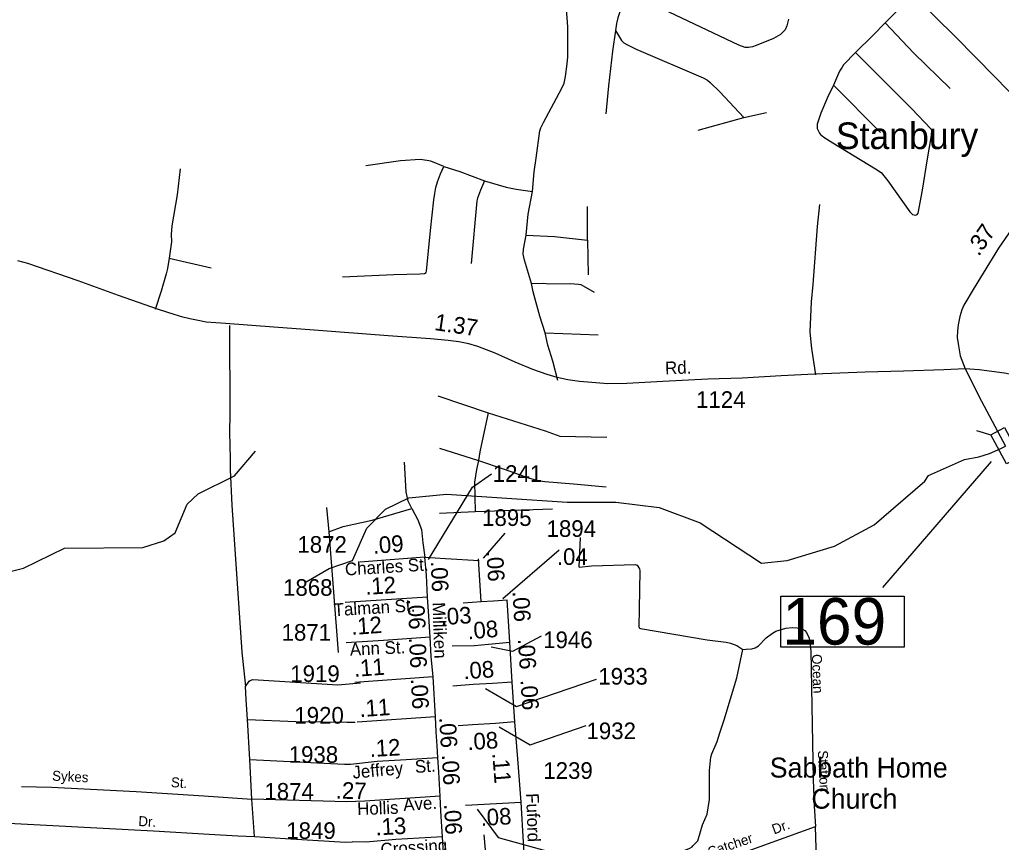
# Model space of a CAD drawing. Extents: x 2104537 to 2336408, y 34176 to 229611.
# Drawn here: x 2216751 to 2224131, y 67392 to 73572 of the extents above; entities that cross this region are included whole.
import ezdxf

# ---------------------------------------------------------------- set-up
doc = ezdxf.new("R2010")
doc.units = 0
for name, color, linetype in [('Exist Civil Demographics Community Label', 7, 'Continuous'), ('Exist Cultural Church with Cemetery Label', 7, 'Continuous'), ('Exist Hydrographic Misc Water Feature', 7, 'Continuous'), ('Exist Road Non-System Type 51', 7, 'Continuous'), ('Exist Road Non-System Type 51 Label', 7, 'Continuous'), ('Exist Road Secondary Mileage Hundredths English Label', 7, 'Continuous'), ('Exist Road Secondary Structure Standard Bridge CELL', 7, 'Continuous'), ('Exist Road Secondary Structure Standard Bridge Number Label', 7, 'Continuous'), ('Exist Road Secondary Type 51 Attributed', 7, 'Continuous'), ('Exist Road Secondary Type 51 Label', 7, 'Continuous'), ('Exist Road Secondary Type 51 Number Label', 7, 'Continuous')]:
    doc.layers.add(name, color=color, linetype=linetype)

msp = doc.modelspace()

# ---------------------------------------------------------------- linework, layer by layer
at = {"layer": 'Exist Hydrographic Misc Water Feature'}
for points in [[(2218905.1, 69348.2), (2219079.2, 69449.8), (2219254.1, 69508.7), (2219361.1, 69752.7), (2219501.2, 69894.4), (2219676.1, 69979.6), (2219959.1, 70006.9), (2220867.2, 69946.8), (2221234.1, 69946.3), (2221559.1, 69907.3), (2221868.1, 69793), (2222328.2, 69488.9), (2222520.2, 69508.2), (2222877.2, 69616.1), (2223176.1, 69777.7), (2223557.1, 70105), (2223584.5, 70146.8), (2223854, 70267.2), (2223962.7, 70289.2), (2224042.5, 70313.5), (2224128.1, 70351.7), (2224162.5, 70369.4)], [(2215740.1, 69192.6), (2216780.1, 69451.4), (2217087.1, 69603), (2217678.1, 69608), (2217836.2, 69657.4), (2217919.2, 69718.2), (2218010, 69933), (2218092.1, 70010.1), (2218366.2, 70145.9), (2218523.1, 70329.9)]]:
    msp.add_lwpolyline(points, dxfattribs=at)
at = {"layer": 'Exist Road Non-System Type 51'}
for p, q in [((2222869.6, 73080.6), (2223223.3, 72724.7)), ((2222195.4, 72837.1), (2222365.4, 72874.8)), ((2221851.3, 72741.3), (2222195.4, 72837.1)), ((2221018.9, 71915.9), (2221019.2, 72169.8)), ((2221018.9, 71915.9), (2221024.7, 71655.9)), ((2217874.4, 71781.6), (2218190.5, 71707.2)), ((2220700.7, 71219.9), (2221101, 71204)), ((2219894.7, 70746.6), (2220274.4, 70618.6)), ((2219908.4, 70352.7), (2220200.3, 70260.5)), ((2219057.9, 69906.7), (2219076.1, 69724.1)), ((2220174.5, 69876.5), (2220756.3, 69898.4)), ((2219908.2, 69864.9), (2220174.5, 69876.5)), ((2219076.1, 69724.1), (2219146.1, 68817.1)), ((2220956.2, 69460.2), (2220968.3, 69682)), ((2218481.6, 68013.8), (2218463.8, 68315.7)), ((2218497.5, 67715.6), (2218481.6, 68013.8)), ((2218516.9, 67436.1), (2218497.5, 67715.6)), ((2220264.4, 67199.9), (2220244.4, 67447.5))]:
    msp.add_line(p, q, dxfattribs=at)
for points in [[(2220607, 72282.1), (2220619, 72428.1), (2220635.1, 72532.2), (2220661.7, 72736.7), (2220669, 72760.2), (2220689.2, 72800.1), (2220828.3, 73058.6), (2220844.1, 73095.4), (2220855.5, 73144), (2220867.2, 73239.9), (2220871.2, 73293.6), (2220873.3, 73381.9), (2220871.3, 73517.7), (2220847.3, 73855.8)], [(2221333.6, 73759.4), (2221281.4, 73671.5), (2221265.6, 73638.4), (2221249.2, 73586.5), (2221239.2, 73543.4), (2221231.3, 73491.4)], [(2222531.4, 73575), (2222517.6, 73524.7), (2222505.6, 73494.8), (2222471.5, 73461), (2222417.4, 73430.8), (2222287.4, 73376.9), (2222259.4, 73367), (2222231.4, 73363.2), (2222205.5, 73363.1), (2222157.6, 73381.1), (2221633.5, 73627.4), (2221333.6, 73759.4)], [(2223461.8, 73760.1), (2223367.6, 73658.3), (2223257.9, 73548.2)], [(2223257.9, 73548.2), (2223165.8, 73452.5), (2223033.8, 73324.5)], [(2223257.9, 73548.2), (2223473.6, 73320.3), (2223747.7, 73054.2)], [(2221231.3, 73491.4), (2221207.3, 73335.7), (2221177.4, 73075.5), (2221157.2, 72863.6)], [(2221231.3, 73491.4), (2221274.8, 73415.8), (2221292.8, 73398.7), (2221316.2, 73385.8), (2221385.4, 73351.3), (2221889.1, 73135.6), (2221921.2, 73117.3), (2221941.3, 73101.1), (2222015.3, 73029.2), (2222195.4, 72837.1)], [(2222869.6, 73080.6), (2222825.5, 72986.6), (2222775.3, 72868.9), (2222747.5, 72786.7), (2222745.6, 72754.9), (2222763.3, 72718.8), (2222771.3, 72708.8), (2222797.5, 72688.7), (2222863.2, 72646.7), (2223185.6, 72452.5), (2223227.4, 72424.5), (2223277.4, 72362.5), (2223443.4, 72128.3), (2223463.4, 72108.3), (2223487.3, 72103.9), (2223497.5, 72108.3), (2223505.3, 72119.6), (2223537.4, 72290.2), (2223575.4, 72526.4), (2223605.7, 72702.3), (2223608.4, 72738.6), (2223604.4, 72750.2), (2223455.4, 72904.3), (2223033.8, 73324.5)], [(2223033.8, 73324.5), (2222945.4, 73232.4), (2222933.6, 73216.5), (2222915.6, 73184.7), (2222869.6, 73080.6)], [(2219941, 72468.4), (2219843, 72508.4), (2219813.3, 72515.2), (2219760.9, 72520.5), (2219613.1, 72510.5), (2219352.9, 72474.8)], [(2217956.9, 72451.5), (2217934.4, 72255.5), (2217896.4, 72023.6), (2217890.6, 71957.4), (2217892.5, 71903.6), (2217874.4, 71781.6)], [(2219178.7, 71641), (2219564.9, 71658.8), (2219760.8, 71662.6), (2219794.6, 71664.5), (2219806.9, 71673.8), (2219810.7, 71683.2), (2219838.9, 71988.5), (2219865, 72218.6), (2219872.8, 72266.3), (2219880.9, 72312.4), (2219892.9, 72354.5), (2219915, 72414.5), (2219941, 72468.4)], [(2219941, 72468.4), (2220059.1, 72432.4), (2220247, 72362.1)], [(2220247, 72362.1), (2220216.8, 72292.2), (2220192.6, 72231), (2220187, 72210.4), (2220144.8, 71740.5)], [(2220247, 72362.1), (2220408.8, 72314.1), (2220483, 72299.9), (2220607, 72282.1)], [(2220559, 71954.3), (2220575.1, 72110.1), (2220607, 72282.1)], [(2222763.4, 72182.8), (2222747.1, 72018.7), (2222715.1, 71582.7), (2222701.1, 71453), (2222691.9, 71226.5), (2222693, 71198.3), (2222705.2, 71102.9), (2222735.2, 70905.2)], [(2220598.9, 71590.3), (2220546.8, 71764.2), (2220536.9, 71810.7), (2220538.9, 71848), (2220559, 71954.3)], [(2220559, 71954.3), (2220771, 71942), (2221018.9, 71915.9)], [(2217874.4, 71781.6), (2217862.4, 71703.7), (2217852.4, 71663.6), (2217814.5, 71531.8), (2217770.5, 71395.8)], [(2220598.9, 71590.3), (2220692.8, 71592.1), (2220726.8, 71588.2), (2220892.9, 71589.9), (2220952.8, 71586.1), (2220970.8, 71581.8), (2221070.7, 71523.8)], [(2220700.7, 71219.9), (2220660.8, 71344.1), (2220612.8, 71528), (2220598.9, 71590.3)], [(2218328.5, 71275.5), (2218330.4, 70605.5), (2218328.2, 70473.7), (2218334.1, 70272.5), (2218334.2, 70191.4), (2218346.1, 69923.8), (2218421.7, 68821.7), (2218449.8, 68563.6)], [(2220796.8, 70862.1), (2220758.6, 71006.2), (2220722.6, 71128), (2220700.7, 71219.9)], [(2220274.4, 70618.6), (2220210.4, 70326.5), (2220200.3, 70260.5)], [(2220274.4, 70618.6), (2220700.6, 70482.1), (2220811.4, 70444.2), (2221166.5, 70436.1)], [(2219699.7, 69900.6), (2219672.3, 69955.4), (2219657.1, 70025.4), (2219644.9, 70247.6)], [(2220200.3, 70260.5), (2220184.5, 70192.5), (2220170.6, 70098.6), (2220174.5, 69876.5)], [(2220200.3, 70260.5), (2220394.6, 70196.4), (2220584.5, 70128.4), (2220646.2, 70109.8), (2220698.5, 70102.3), (2220914.7, 70086.3), (2221160.7, 70062.2)], [(2219076.1, 69724.1), (2219182.6, 69763.6), (2219401.6, 69812.3), (2219699.7, 69900.6)], [(2219699.7, 69900.6), (2219745.3, 69815.4), (2219772.7, 69742.3), (2219781.8, 69641.9), (2219797.7, 69535.1)], [(2219797.7, 69535.1), (2219952.2, 69523.2), (2220204.6, 69508)], [(2220956.2, 69460.2), (2221050.5, 69468.2), (2221379.4, 69478.9), (2221392.4, 69474.4), (2221410.3, 69447.5), (2221414.6, 69431.7), (2221408.4, 69146), (2221406.4, 69009.9), (2221411.2, 69002), (2221418.4, 68997.9), (2221920.3, 68913.8), (2222063.7, 68896.2), (2222096.3, 68887.7), (2222142.6, 68869.8), (2222188.6, 68839.7)], [(2222188.6, 68839.7), (2222212.3, 68843.5), (2222256.3, 68845.6), (2222280.4, 68853.7), (2222304.6, 68869.3), (2222362.5, 68927.5), (2222410.4, 68963.4), (2222436.6, 68977.3), (2222511.9, 69001.1), (2222558.5, 69005.5), (2222595.2, 69003.4), (2222636.7, 68994.4), (2222654.6, 68984.1), (2222666.8, 68967.5), (2222686.5, 68926.2), (2222698.9, 68830.9), (2222716.4, 67865.3), (2222724.3, 67663.4), (2222734.1, 67511.3)], [(2221418, 67187.4), (2221415.9, 67203.1), (2221418, 67208.3), (2221428, 67214.3), (2221449.8, 67224.4), (2221653.9, 67294), (2221790.1, 67348.1), (2221806.4, 67357.6), (2221811.8, 67365.4), (2221848.5, 67403.5), (2221884.9, 67522.3), (2221918.8, 67604.8), (2221938.2, 67713.9), (2221936.2, 67931.9), (2221948.3, 68031.7), (2221954.3, 68055.9), (2221994.2, 68149.6), (2222014.1, 68213.8), (2222047.3, 68313), (2222143.3, 68628.2), (2222188.6, 68839.7)], [(2218449.8, 68563.6), (2218477.8, 68603.8), (2218483.5, 68608.2), (2218503.7, 68615.7), (2219143.4, 68576.2), (2219313.6, 68590.1)], [(2218463.8, 68315.7), (2218453.5, 68465.8), (2218449.8, 68563.6)], [(2218463.8, 68315.7), (2218827.6, 68299.5), (2219210.6, 68294), (2219272.9, 68293.7)], [(2218481.6, 68013.8), (2219193.5, 67978.3), (2219238.3, 67980.4)], [(2216765.5, 67810.7), (2216991.1, 67806.6), (2217627.3, 67774.4), (2218135.5, 67742), (2218497.5, 67715.6)], [(2215415.1, 67599.3), (2215708.6, 67584.7), (2216423.8, 67548.3), (2216905.9, 67523.5), (2217758, 67478.4), (2218176, 67453.6), (2218391.6, 67441.9), (2218516.9, 67436.1)], [(2221820.8, 67187.6), (2222171.9, 67307.6), (2222734.1, 67511.3)], [(2222588.4, 67187.8), (2222712.6, 67228.6), (2222725.9, 67234.6), (2222735.9, 67242.6), (2222741.7, 67258.6), (2222742.2, 67267.4), (2222734.1, 67511.3)], [(2218516.9, 67436.1), (2218748.8, 67421.6), (2219200.9, 67392.5), (2219250.3, 67395.2)]]:
    msp.add_lwpolyline(points, dxfattribs=at)
at = {"layer": 'Exist Road Secondary Structure Standard Bridge CELL'}
msp.add_line((2223944.2, 70485.7), (2224052.6, 70452.9), dxfattribs=at)
msp.add_lwpolyline([(2224154.6, 70507.6), (2224271.7, 70289.1), (2224169.6, 70234.4), (2224052.6, 70452.9)], close=True, dxfattribs=at)
at = {"layer": 'Exist Road Secondary Structure Standard Bridge Number Label'}
msp.add_line((2224053.9, 70252.9), (2223237.5, 69307.6), dxfattribs=at)
msp.add_lwpolyline([(2222472.3, 69241.9), (2223401.3, 69241.9), (2223401.3, 68857.8), (2222472.3, 68857.8)], close=True, dxfattribs=at)
at = {"layer": 'Exist Road Secondary Type 51 Attributed'}
for p, q in [((2220220.6, 69197.9), (2220200.3, 69521)), ((2219816.2, 69233.4), (2219199.5, 69194.8)), ((2220102, 67671.2), (2220520.8, 67695))]:
    msp.add_line(p, q, dxfattribs=at)
for points in [[(2220925.8, 76898.4), (2220985.4, 76808.9), (2221038.4, 76734.6), (2221148, 76584.3), (2221234.6, 76460.6), (2221287.6, 76377.5), (2221326.5, 76308.5), (2221391.9, 76181.2), (2221459, 76025.7), (2221552.7, 75825.9), (2221641, 75672.1), (2221731.2, 75544.8), (2221789.5, 75467), (2221858.4, 75392.7), (2221999.8, 75247.8), (2222310.8, 74933.1), (2222489.3, 74752.7), (2222855.1, 74383.2), (2223127.2, 74109.2), (2223356.9, 73875.8), (2223466.5, 73760.9), (2223788.1, 73440.9), (2224081.5, 73143.7), (2224269.3, 72951)], [(2224680.9, 72617.5), (2224619.2, 72532), (2224511.4, 72388.8), (2224255.2, 72067.1), (2224110.3, 71856.7), (2223926.7, 71557), (2223848.9, 71428), (2223834.8, 71392.6), (2223818.9, 71341.3), (2223806.5, 71279.4), (2223801.2, 71233.5), (2223799.4, 71184), (2223808.3, 71122.1), (2223822.4, 71046.1), (2223859.5, 70948.7)], [(2223859.5, 70948.7), (2223698.7, 70941.6), (2223396.5, 70931), (2223107.9, 70923.9), (2222726.2, 70908), (2222477.1, 70897.4), (2222183.7, 70879.7), (2221925.2, 70872.6), (2221585.9, 70855), (2221315.5, 70839), (2221173.6, 70837.3), (2221051.7, 70846.1), (2220959.8, 70855), (2220871.4, 70867.3), (2220791.9, 70883.2), (2220715.9, 70906.2), (2220609.9, 70945.1), (2220477.4, 70998.2), (2220325.4, 71067.1), (2220196.4, 71116.6), (2220129.2, 71136.1), (2220053.2, 71152), (2219972, 71162.6), (2219839.4, 71175), (2219521.3, 71197.9), (2218966.4, 71238.6), (2218662.5, 71261.6), (2218298.5, 71289.9), (2218153.6, 71300.5), (2218093.5, 71312.9), (2218031.6, 71325.2), (2217976.8, 71337.6), (2217913.2, 71357.1), (2217794.8, 71395.9), (2217493.9, 71500.3), (2217191.7, 71609.9), (2216813.5, 71740.7), (2216736.7, 71760.5)], [(2223859.5, 70948.7), (2223982.5, 70705.9), (2224161.6, 70369.2)], [(2226641.9, 70735.7), (2226457.4, 70763.6), (2226351.6, 70781.2), (2226238.5, 70793.6), (2226155.4, 70798.9), (2226044.1, 70797.2), (2225931, 70790.1), (2225729.5, 70768.9), (2225466.2, 70742.3), (2225298.7, 70722.7), (2225199.7, 70712.1), (2225125.5, 70708.6), (2225054.8, 70713.9), (2224984.1, 70722.7), (2224864.8, 70745.7), (2224610.4, 70805.8), (2224249.3, 70897.7), (2224153.9, 70915.4), (2223964.8, 70941.9), (2223859.5, 70948.7)], [(2219797.7, 69535.1), (2219307.5, 69496.4)], [(2219816.2, 69233.4), (2219809.2, 69399.6), (2219797.7, 69535.1)], [(2219836.5, 68933.4), (2219826.8, 69091.5), (2219816.2, 69233.4)], [(2220220.6, 69197.9), (2220086.2, 69188.9)], [(2220416.8, 69210.3), (2220312.5, 69203.2), (2220220.6, 69197.9)], [(2220435.5, 68896), (2220416.8, 69210.3)], [(2219836.5, 68933.4), (2219486.5, 68909.2), (2219206, 68891.5)], [(2219859, 68635), (2219843.9, 68787.5), (2219836.5, 68933.4)], [(2220003.2, 68867), (2220171.2, 68871.8), (2220274.6, 68881), (2220435.5, 68896)], [(2220454, 68594.1), (2220435.5, 68896)], [(2219859, 68635), (2219269.9, 68593)], [(2219876.6, 68335.9), (2219859, 68635)], [(2220454, 68594.1), (2220305.3, 68586.2), (2220160.5, 68576.5), (2220007.2, 68565)], [(2220474.6, 68296.8), (2220454, 68594.1)], [(2219876.6, 68335.9), (2219288.7, 68295)], [(2219895.4, 68030.2), (2219889.7, 68117.1), (2219883.2, 68222), (2219876.6, 68335.9)], [(2220474.6, 68296.8), (2220327.4, 68285.7), (2220156.4, 68274.3), (2220047.9, 68266.1)], [(2220520.8, 67695), (2220495.4, 68018.1), (2220474.6, 68296.8)], [(2219238.3, 67980.4), (2219439.6, 68001.3), (2219656, 68013.2), (2219895.4, 68030.2)], [(2219912.2, 67739.6), (2219902.6, 67920.3), (2219895.4, 68030.2)], [(2219912.2, 67739.6), (2219346.2, 67702.5), (2219210.8, 67696.1), (2218497.5, 67715.6)], [(2219929.2, 67433.1), (2219918.7, 67625.1), (2219912.2, 67739.6)], [(2220638.1, 66023.7), (2220619.3, 66140.9), (2220610.7, 66227.7), (2220607.4, 66319.7), (2220599.4, 66534.2), (2220575.2, 66819.8), (2220557.4, 67111.8), (2220538.9, 67393.6), (2220520.8, 67695)], [(2219929.2, 67433.1), (2219579.3, 67412.1), (2219356.7, 67392.8), (2219250.3, 67395.2)], [(2219951.7, 67121.8), (2219938.8, 67266.9), (2219929.2, 67433.1)]]:
    msp.add_lwpolyline(points, dxfattribs=at)
at = {"layer": 'Exist Road Secondary Type 51 Number Label'}
for p, q in [((2220237.5, 69525.9), (2220400.1, 69715.8)), ((2220382.5, 69222.8), (2220808, 69588.4))]:
    msp.add_line(p, q, dxfattribs=at)
for points in [[(2219825, 69516.4), (2220155.9, 70060.9), (2220299.2, 70159.8)], [(2220294.9, 68859.5), (2220460, 68828.9), (2220673.8, 68943.1)], [(2220252.4, 68547.8), (2220485.7, 68412), (2221088.2, 68618.1)], [(2220355.8, 68259.1), (2220589.2, 68123.3), (2221010.1, 68268.7)], [(2220191.3, 67641.3), (2220348.2, 67428.9), (2220874.5, 67284.3)]]:
    msp.add_lwpolyline(points, dxfattribs=at)

# ---------------------------------------------------------------- texts
at = {"layer": 'Exist Civil Demographics Community Label'}
msp.add_text('Stanbury', height=200, dxfattribs=at).set_placement((2222887.3, 72599.9))
at = {"layer": 'Exist Cultural Church with Cemetery Label'}
for s, p in [('Sabbath Home', (2222390.1, 67878.5)), ('Church', (2222703.4, 67644.7))]:
    msp.add_text(s, height=150, dxfattribs=at).set_placement(p)
at = {"layer": 'Exist Road Non-System Type 51 Label'}
for s, rotation, p in [('Ocean ', 272.24718, (2222706.4, 68804.6)), ('Station', 273.12091, (2222751.4, 68080.7)), ('Sykes ', 357.09667, (2216993.8, 67855.8)), ('St.', 356.34941, (2217886.5, 67807.1)), ('Dr.', 356.88165, (2217642, 67514.9)), ('Dr.', 19.91648, (2222422.7, 67450.8)), ('Catcher', 18.88007, (2221937.5, 67279.5))]:
    msp.add_text(s, height=75, rotation=rotation, dxfattribs=at).set_placement(p)
at = {"layer": 'Exist Road Secondary Mileage Hundredths English Label'}
for s, rotation, p in [('.37', 55.44225, (2223961.2, 71789)), ('1.37', 351.53236, (2219864.2, 71241.1)), ('.09', 4.51606, (2219410.5, 69558.7)), ('.04', 0.00005, (2220789.6, 69476)), ('.06', 273.59533, (2220259.3, 69579)), ('.06', 272.39655, (2219841.7, 69502.8)), ('.12', 3.58718, (2219351.9, 69250.8)), ('.06', 273.41243, (2220456, 69276.6)), ('.06', 273.50234, (2219665.9, 69219.5)), ('.03', 3.73667, (2219920, 69023.4)), ('.12', 3.95604, (2219246.5, 68949.8)), ('.08', 5.04565, (2220121.9, 68916.2)), ('.06', 272.91214, (2219677.4, 68929.4)), ('.06', 273.49696, (2220496.7, 68919.4)), ('.11', 4.07173, (2219268, 68635)), ('.08', 3.84069, (2220090.2, 68616.9)), ('.06', 273.35418, (2219690.9, 68620.2)), ('.06', 273.97081, (2220515.4, 68612)), ('.11', 3.97715, (2219308.9, 68332.5)), ('.06', 273.51951, (2219904.4, 68329.6)), ('.08', 3.81621, (2220120.4, 68084)), ('.12', 3.14882, (2219385.1, 68032.9)), ('.11', 274.49046, (2220304, 68060.9)), ('.06', 273.06569, (2219924.9, 68049.7)), ('.27', 358.42946, (2219126.1, 67721.2)), ('.06', 273.12518, (2219941.2, 67678.4)), ('.08', 3.25799, (2220219.5, 67514.8)), ('.13', 3.14882, (2219428.7, 67443.7))]:
    msp.add_text(s, height=125, rotation=rotation, dxfattribs=at).set_placement(p)
at = {"layer": 'Exist Road Secondary Structure Standard Bridge Number Label'}
msp.add_text('169', height=350, dxfattribs=at).set_placement((2222484.8, 68877.6))
at = {"layer": 'Exist Road Secondary Type 51 Label'}
for s, rotation, p in [('Rd.', 1.9322, (2221604.4, 70907.8)), ('Charles St.', 3.51724, (2219199.6, 69395.9)), ('Talman St.', 3.32852, (2219114.4, 69090.9)), ('Milliken', 272.06299, (2219854.5, 69194.3)), ('Ann St.', 2.56826, (2219235.3, 68793.9)), ('Jeffrey', 5.16296, (2219257.5, 67869.9)), ('St.', 4.10361, (2219725.8, 67912.4)), ('Fuford', 272.02623, (2220558.4, 67759.9)), ('Hollis ', 1.98313, (2219290, 67596.1)), ('Ave.', 4.10361, (2219637.8, 67626.2)), ('Crossing', 3.82477, (2219467.6, 67290.9))]:
    msp.add_text(s, height=95, rotation=rotation, dxfattribs=at).set_placement(p)
at = {"layer": 'Exist Road Secondary Type 51 Number Label'}
for s, p in [('1124', (2221836, 70655.5)), ('1241', (2220307.6, 70099.9)), ('1895', (2220227.8, 69768.8)), ('1894', (2220712.4, 69686.6)), ('1872', (2218839.3, 69567.6)), ('1868', (2218731.4, 69244)), ('1871', (2218720.3, 68906.8)), ('1946', (2220686.9, 68851)), ('1919', (2218785.6, 68596.5)), ('1933', (2221101.5, 68576.7)), ('1920', (2218816.3, 68283.8)), ('1932', (2221012.5, 68167.1)), ('1938', (2218773.8, 67989.3)), ('1239', (2220687.9, 67868.9)), ('1874', (2218591.3, 67712.5)), ('1849', (2218755.6, 67417.6))]:
    msp.add_text(s, height=125, dxfattribs=at).set_placement(p)

doc.saveas('drawing.dxf')
